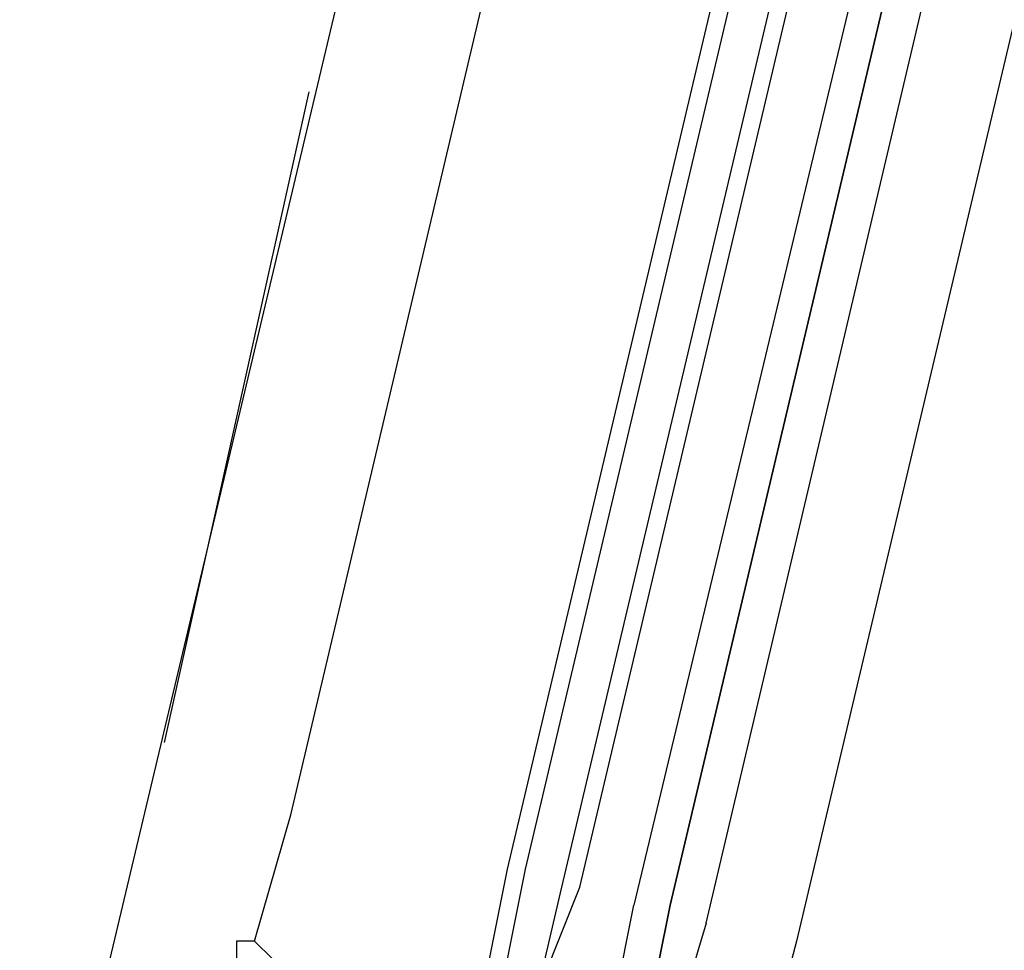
# Model space of a CAD drawing. Header units: feet. Extents: x -79 to 198, y -22 to 181.
# Tile 303 of 318: x 123.36 to 124.087, y 145.024 to 145.711. Entities that reach past the tile are written whole.
import ezdxf

# ---------------------------------------------------------------- set-up
doc = ezdxf.new("R2010")
doc.units = ezdxf.units.FT
doc.layers.add('A-LINEA', color=7, linetype='CONTINUOUS')

msp = doc.modelspace()

# ---------------------------------------------------------------- linework, layer by layer
at = {"layer": 'A-LINEA'}
for p, q in [((125.24, 152.6578), (123.36, 144.7378)), ((123.56, 145.1244), (124.3733, 148.5644)), ((123.72, 145.0844), (124.5333, 148.5244)), ((123.7333, 145.0844), (124.5467, 148.5244)), ((123.76, 145.0711), (124.5733, 148.5111)), ((123.7733, 145.0711), (124.5867, 148.5111)), ((124.7467, 148.4711), (123.9333, 145.0311)), ((123.5733, 145.6578), (123.4667, 145.1778)), ((123.5333, 145.0311), (123.56, 145.1244)), ((123.7067, 145.0178), (123.72, 145.0844)), ((123.72, 145.0178), (123.7333, 145.0844)), ((123.72, 144.8978), (123.76, 145.0711)), ((123.9333, 145.0311), (123.8267, 144.6311))]:
    msp.add_line(p, q, dxfattribs=at)
for points in [[(123.8667, 145.0444), (124.6933, 148.5511), (124.68, 148.5511), (124.6667, 148.5511), (123.84, 145.0578), (124.6667, 148.5511), (124.6667, 148.5644), (124.6533, 148.5644), (123.8133, 145.0578)], [(123.7733, 144.9911), (123.7733, 144.9911), (123.7467, 145.0044), (123.7733, 145.0711)], [(123.8667, 145.0444), (123.8267, 144.9111), (123.8133, 144.9111), (123.8133, 144.9244), (123.84, 145.0578), (123.8133, 144.9244), (123.8, 144.9244), (123.7867, 144.9244), (123.8133, 145.0578)], [(123.56, 144.9911), (123.5467, 145.0178), (123.5333, 145.0311), (123.52, 145.0311), (123.52, 145.0178)]]:
    msp.add_lwpolyline(points, dxfattribs=at)

doc.saveas('drawing.dxf')
